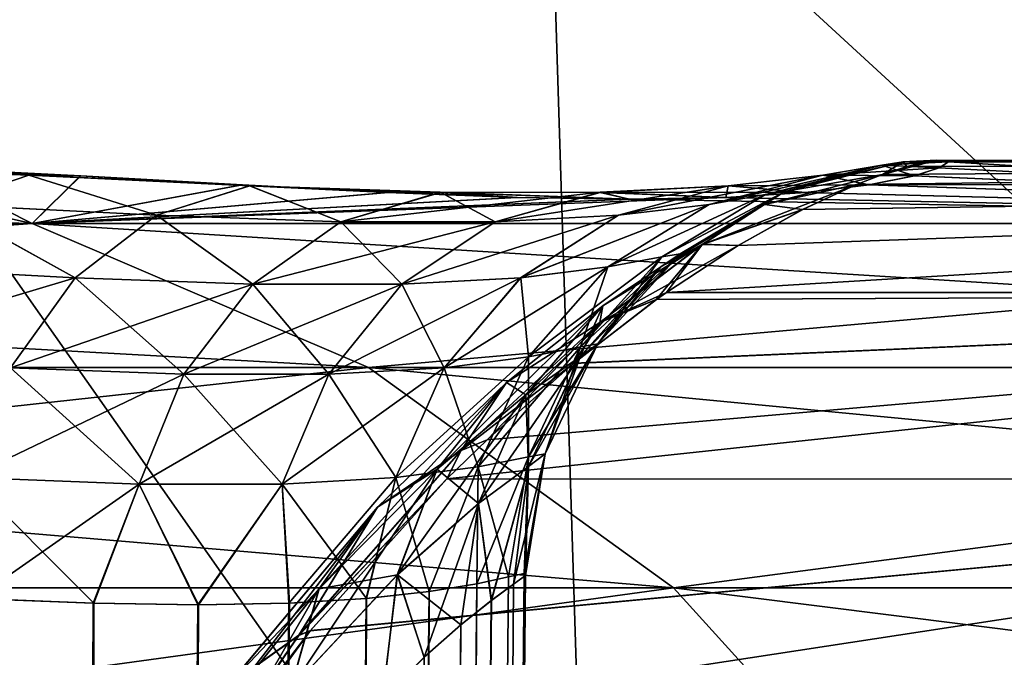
# Model space of a CAD drawing. Header units: metres. Extents: x -24 to 24, y -69 to 184.
# Tile 827 of 896: x 17.802 to 18.274, y 146.736 to 147.041. Entities that reach past the tile are written whole.
import ezdxf

# ---------------------------------------------------------------- set-up
doc = ezdxf.new("R2010")
doc.units = ezdxf.units.M
for name, color, linetype in [('611', 7, 'CONTINUOUS'), ('615', 7, 'CONTINUOUS'), ('636', 7, 'CONTINUOUS'), ('637', 7, 'CONTINUOUS'), ('642', 7, 'CONTINUOUS'), ('701', 7, 'CONTINUOUS')]:
    doc.layers.add(name, color=color, linetype=linetype)

msp = doc.modelspace()

# ---------------------------------------------------------------- linework, layer by layer
at = {"layer": '611'}
for points in [[(18.075497, 146.524362, 15.009702), (16.852308, 148.267022, 14.140765), (17.36301, 146.524362, 15.828475)], [(18.74941, 146.524362, 14.158897), (16.852308, 148.267022, 14.140765), (18.075497, 146.524362, 15.009702)], [(18.020628, 148.267022, 12.61818), (16.852308, 148.267022, 14.140765), (18.74941, 146.524362, 14.158897)], [(17.36301, 146.524362, -15.828475), (16.852308, 148.267022, -14.140765), (18.075497, 146.524362, -15.009702)], [(16.852308, 148.267022, -14.140765), (18.020628, 148.267022, -12.61818), (18.075497, 146.524362, -15.009702)], [(19.383311, 146.524362, 13.277877), (18.020628, 148.267022, 12.61818), (18.74941, 146.524362, 14.158897)], [(19.975847, 146.524362, 12.368521), (18.020628, 148.267022, 12.61818), (19.383311, 146.524362, 13.277877)], [(19.051801, 148.267022, 10.999563), (18.020628, 148.267022, 12.61818), (19.975847, 146.524362, 12.368521)], [(18.74941, 146.524362, -14.158897), (18.020628, 148.267022, -12.61818), (19.383311, 146.524362, -13.277877)], [(18.075497, 146.524362, -15.009702), (18.020628, 148.267022, -12.61818), (18.74941, 146.524362, -14.158897)], [(18.020628, 148.267022, -12.61818), (19.051801, 148.267022, -10.999563), (19.383311, 146.524362, -13.277877)]]:
    msp.add_3dface(points, dxfattribs=at)
at = {"layer": '615'}
for points in [[(17.80805, 146.943591, -11.026277), (16.622638, 146.973102, -12.412426), (16.714707, 146.943591, -12.622361)], [(17.673901, 146.973033, -10.86626), (16.622638, 146.973102, -12.412426), (17.80805, 146.943591, -11.026277)], [(16.714707, 146.943591, 12.622361), (16.622642, 146.973102, 12.41242), (17.80805, 146.943591, 11.026277)], [(16.622642, 146.973102, 12.41242), (17.673889, 146.973033, 10.866269), (17.80805, 146.943591, 11.026277)], [(17.673889, 146.973033, 10.866269), (17.755243, 146.970149, 10.814143), (17.80805, 146.943591, 11.026277)], [(17.755171, 146.970152, -10.814194), (17.673901, 146.973033, -10.86626), (17.80805, 146.943591, -11.026277)], [(18.203306, 146.962192, 9.527432), (19.060803, 146.973102, 8.189394), (18.215811, 146.967038, 9.579251)], [(18.964856, 146.961911, 7.898924), (19.060803, 146.973102, 8.189394), (18.203306, 146.962192, 9.527432)], [(18.203306, 146.962191, -9.527424), (19.060805, 146.973102, -8.189391), (18.964855, 146.961911, -7.898928)], [(18.215811, 146.967038, -9.57925), (19.060805, 146.973102, -8.189391), (18.203306, 146.962191, -9.527424)], [(18.215811, 146.967038, 9.579251), (19.060803, 146.973102, 8.189394), (18.227512, 146.970848, 9.638282)], [(18.227492, 146.970842, -9.638163), (19.060805, 146.973102, -8.189391), (18.215811, 146.967038, -9.57925)], [(18.241747, 146.973961, -9.743669), (19.060805, 146.973102, -8.189391), (18.227492, 146.970842, -9.638163)], [(18.227512, 146.970848, 9.638282), (19.060803, 146.973102, 8.189394), (18.241754, 146.973962, 9.743737)], [(18.247381, 146.973468, -9.851172), (19.060805, 146.973102, -8.189391), (18.241747, 146.973961, -9.743669)], [(18.241754, 146.973962, 9.743737), (19.060803, 146.973102, 8.189394), (18.247378, 146.973468, 9.85116)], [(18.247409, 146.973033, -9.872903), (18.242944, 146.970149, -9.96942), (18.74946, 146.943591, -9.336122)], [(18.242952, 146.970152, 9.969332), (18.247407, 146.973033, 9.872918), (18.74946, 146.943591, 9.336122)], [(19.060803, 146.973102, 8.189394), (18.247407, 146.973033, 9.872918), (18.247378, 146.973468, 9.85116)], [(18.247409, 146.973033, -9.872903), (19.060805, 146.973102, -8.189391), (18.247381, 146.973468, -9.851172)], [(18.247407, 146.973033, 9.872918), (19.060803, 146.973102, 8.189394), (18.74946, 146.943591, 9.336122)], [(19.060805, 146.973102, -8.189391), (18.247409, 146.973033, -9.872903), (18.74946, 146.943591, -9.336122)], [(17.831184, 146.96638, -10.756538), (17.755171, 146.970152, -10.814194), (17.80805, 146.943591, -11.026277)], [(17.755243, 146.970149, 10.814143), (17.831378, 146.966369, 10.756382), (17.80805, 146.943591, 11.026277)], [(17.908757, 146.96207, -10.686636), (17.831184, 146.96638, -10.756538), (17.80805, 146.943591, -11.026277)], [(17.831378, 146.966369, 10.756382), (17.908989, 146.962057, 10.686404), (17.80805, 146.943591, 11.026277)], [(18.230989, 146.966369, -10.064236), (18.209192, 146.962057, -10.166437), (18.74946, 146.943591, -9.336122)], [(18.209277, 146.96207, 10.166121), (18.231027, 146.96638, 10.063989), (18.74946, 146.943591, 9.336122)], [(18.242944, 146.970149, -9.96942), (18.230989, 146.966369, -10.064236), (18.74946, 146.943591, -9.336122)], [(18.231027, 146.96638, 10.063989), (18.242952, 146.970152, 9.969332), (18.74946, 146.943591, 9.336122)], [(17.978492, 146.958442, -10.611429), (17.908757, 146.96207, -10.686636), (17.80805, 146.943591, -11.026277)], [(17.908989, 146.962057, 10.686404), (17.978745, 146.95843, 10.611139), (17.80805, 146.943591, 11.026277)], [(18.112239, 146.910554, 9.275365), (18.964856, 146.961911, 7.898924), (18.146581, 146.93298, 9.355022)], [(18.841953, 146.910474, 7.684902), (18.964856, 146.961911, 7.898924), (18.112239, 146.910554, 9.275365)], [(18.112239, 146.910554, -9.275368), (18.964855, 146.961911, -7.898928), (18.841949, 146.910474, -7.684913)], [(18.146553, 146.932963, -9.354948), (18.964855, 146.961911, -7.898928), (18.112239, 146.910554, -9.275368)], [(18.177475, 146.950207, -9.43996), (18.964855, 146.961911, -7.898928), (18.146553, 146.932963, -9.354948)], [(18.146581, 146.93298, 9.355022), (18.964856, 146.961911, 7.898924), (18.177526, 146.950232, 9.440109)], [(18.203306, 146.962191, -9.527424), (18.964855, 146.961911, -7.898928), (18.177475, 146.950207, -9.43996)], [(18.964856, 146.961911, 7.898924), (18.203306, 146.962192, 9.527432), (18.177526, 146.950232, 9.440109)], [(18.209192, 146.962057, -10.166437), (18.178889, 146.95843, -10.264481), (18.74946, 146.943591, -9.336122)], [(18.179013, 146.958442, 10.264117), (18.209277, 146.96207, 10.166121), (18.74946, 146.943591, 9.336122)], [(18.040302, 146.956056, -10.531469), (17.978492, 146.958442, -10.611429), (17.80805, 146.943591, -11.026277)], [(17.978745, 146.95843, 10.611139), (18.040528, 146.956049, 10.531152), (17.80805, 146.943591, 11.026277)], [(18.178889, 146.95843, -10.264481), (18.140509, 146.956049, -10.35798), (18.74946, 146.943591, -9.336122)], [(18.140671, 146.956056, 10.357626), (18.179013, 146.958442, 10.264117), (18.74946, 146.943591, 9.336122)], [(17.80805, 146.943591, 11.026277), (18.140671, 146.956056, 10.357626), (18.74946, 146.943591, 9.336122)], [(18.094488, 146.955222, 10.446641), (18.140671, 146.956056, 10.357626), (17.80805, 146.943591, 11.026277)], [(18.0943, 146.955222, -10.446966), (18.040302, 146.956056, -10.531469), (17.80805, 146.943591, -11.026277)], [(18.040528, 146.956049, 10.531152), (18.094488, 146.955222, 10.446641), (17.80805, 146.943591, 11.026277)], [(18.74946, 146.943591, -9.336122), (18.0943, 146.955222, -10.446966), (17.80805, 146.943591, -11.026277)], [(18.140509, 146.956049, -10.35798), (18.0943, 146.955222, -10.446966), (18.74946, 146.943591, -9.336122)], [(17.969327, 146.874581, -11.126136), (16.714707, 146.943591, -12.622361), (16.866083, 146.874581, -12.736674)], [(17.80805, 146.943591, -11.026277), (16.714707, 146.943591, -12.622361), (17.969327, 146.874581, -11.126136)], [(16.714707, 146.943591, 12.622361), (17.80805, 146.943591, 11.026277), (16.866083, 146.874581, 12.736674)], [(16.866083, 146.874581, 12.736674), (17.80805, 146.943591, 11.026277), (17.969327, 146.874581, 11.126136)], [(18.919263, 146.874581, -9.420674), (17.80805, 146.943591, -11.026277), (17.969327, 146.874581, -11.126136)], [(18.74946, 146.943591, -9.336122), (17.80805, 146.943591, -11.026277), (18.919263, 146.874581, -9.420674)], [(17.80805, 146.943591, 11.026277), (18.74946, 146.943591, 9.336122), (17.969327, 146.874581, 11.126136)], [(17.969327, 146.874581, 11.126136), (18.74946, 146.943591, 9.336122), (18.919263, 146.874581, 9.420674)], [(18.006916, 146.82113, -9.083765), (18.841949, 146.910474, -7.684913), (18.711787, 146.820886, -7.524436)], [(18.026196, 146.839893, -9.114658), (18.841949, 146.910474, -7.684913), (18.006916, 146.82113, -9.083765)], [(18.006921, 146.821134, 9.083769), (18.841953, 146.910474, 7.684902), (18.02626, 146.839956, 9.114772)], [(18.711783, 146.820886, 7.524445), (18.841953, 146.910474, 7.684902), (18.006921, 146.821134, 9.083769)], [(18.06762, 146.876514, -9.186679), (18.841949, 146.910474, -7.684913), (18.026196, 146.839893, -9.114658)], [(18.02626, 146.839956, 9.114772), (18.841953, 146.910474, 7.684902), (18.067694, 146.876574, 9.186809)], [(18.107308, 146.907063, -9.26486), (18.841949, 146.910474, -7.684913), (18.06762, 146.876514, -9.186679)], [(18.067694, 146.876574, 9.186809), (18.841953, 146.910474, 7.684902), (18.107375, 146.907112, 9.265003)], [(18.112239, 146.910554, -9.275368), (18.841949, 146.910474, -7.684913), (18.107308, 146.907063, -9.26486)], [(18.841953, 146.910474, 7.684902), (18.112239, 146.910554, 9.275365), (18.107375, 146.907112, 9.265003)], [(18.115536, 146.768882, -11.216665), (16.866083, 146.874581, -12.736674), (17.003315, 146.768882, -12.840307)], [(17.969327, 146.874581, -11.126136), (16.866083, 146.874581, -12.736674), (18.115536, 146.768882, -11.216665)], [(16.866083, 146.874581, 12.736674), (17.969327, 146.874581, 11.126136), (17.003315, 146.768882, 12.840307)], [(17.003315, 146.768882, 12.840307), (17.969327, 146.874581, 11.126136), (18.115536, 146.768882, 11.216665)], [(19.073201, 146.768882, -9.497326), (17.969327, 146.874581, -11.126136), (18.115536, 146.768882, -11.216665)], [(18.919263, 146.874581, -9.420674), (17.969327, 146.874581, -11.126136), (19.073201, 146.768882, -9.497326)], [(17.969327, 146.874581, 11.126136), (18.919263, 146.874581, 9.420674), (18.115536, 146.768882, 11.216665)], [(18.115536, 146.768882, 11.216665), (18.919263, 146.874581, 9.420674), (19.073201, 146.768882, 9.497326)], [(17.902318, 146.697259, -8.937452), (18.711787, 146.820886, -7.524436), (18.589355, 146.696797, -7.401862)], [(17.94144, 146.74838, -8.988515), (18.711787, 146.820886, -7.524436), (17.902318, 146.697259, -8.937452)], [(17.902319, 146.697262, 8.937456), (18.711783, 146.820886, 7.524445), (17.941488, 146.748439, 8.988579)], [(18.589355, 146.696797, 7.401863), (18.711783, 146.820886, 7.524445), (17.902319, 146.697262, 8.937456)], [(18.006916, 146.82113, -9.083765), (18.711787, 146.820886, -7.524436), (17.94144, 146.74838, -8.988515)], [(18.711783, 146.820886, 7.524445), (18.006921, 146.821134, 9.083769), (17.941488, 146.748439, 8.988579)], [(17.119646, 146.632476, 12.928157), (17.003315, 146.768882, 12.840307), (18.115536, 146.768882, 11.216665)], [(18.239476, 146.632476, -11.293406), (18.115536, 146.768882, -11.216665), (17.003315, 146.768882, -12.840307)], [(17.119646, 146.632476, -12.928157), (18.239476, 146.632476, -11.293406), (17.003315, 146.768882, -12.840307)], [(18.239476, 146.632476, 11.293406), (17.119646, 146.632476, 12.928157), (18.115536, 146.768882, 11.216665)], [(18.239476, 146.632476, 11.293406), (18.115536, 146.768882, 11.216665), (19.073201, 146.768882, 9.497326)], [(19.203694, 146.632476, -9.562303), (19.073201, 146.768882, -9.497326), (18.115536, 146.768882, -11.216665)], [(18.239476, 146.632476, -11.293406), (19.203694, 146.632476, -9.562303), (18.115536, 146.768882, -11.216665)], [(19.203694, 146.632476, 9.562303), (18.239476, 146.632476, 11.293406), (19.073201, 146.768882, 9.497326)]]:
    msp.add_3dface(points, dxfattribs=at)
at = {"layer": '636'}
for points in [[(17.900898, 133.601745, -9.98756), (18.036431, 146.774159, -9.882825), (17.92916, 133.601745, -9.786322)], [(18.021217, 146.770915, -9.975843), (18.036431, 146.774159, -9.882825), (17.900898, 133.601745, -9.98756)], [(18.036431, 146.774159, -9.882825), (18.044028, 146.775824, -9.791133), (17.92916, 133.601745, -9.786322)], [(18.044028, 146.775824, -9.791133), (18.044527, 146.774936, -9.702861), (17.92916, 133.601745, -9.786322)], [(18.044527, 146.774936, -9.702861), (18.038873, 146.770774, -9.619611), (17.92916, 133.601745, -9.786322)], [(17.998386, 146.767168, -10.06804), (18.021217, 146.770915, -9.975843), (17.900898, 133.601745, -9.98756)], [(17.92916, 133.601745, -9.786322), (18.038873, 146.770774, -9.619611), (17.918486, 133.601745, -9.583393)], [(18.038873, 146.770774, -9.619611), (18.028201, 146.762932, -9.542224), (17.918486, 133.601745, -9.583393)], [(17.780881, 146.763832, -10.482318), (17.837404, 146.761574, -10.406975), (17.733207, 133.601745, -10.355541)], [(17.834765, 133.601745, -10.179637), (17.998386, 146.767168, -10.06804), (17.900898, 133.601745, -9.98756)], [(17.968236, 146.763815, -10.157952), (17.998386, 146.767168, -10.06804), (17.834765, 133.601745, -10.179637)], [(17.931198, 146.76156, -10.244597), (17.968236, 146.763815, -10.157952), (17.834765, 133.601745, -10.179637)], [(17.837404, 146.761574, -10.406975), (17.887543, 146.760761, -10.327654), (17.733207, 133.601745, -10.355541)], [(17.733207, 133.601745, -10.355541), (17.931198, 146.76156, -10.244597), (17.834765, 133.601745, -10.179637)], [(17.887543, 146.760761, -10.327654), (17.931198, 146.76156, -10.244597), (17.733207, 133.601745, -10.355541)], [(18.028201, 146.762932, -9.542224), (18.0136, 146.751242, -9.470875), (17.918486, 133.601745, -9.583393)], [(18.0136, 146.751242, -9.470875), (17.995994, 146.735654, -9.405318), (17.918486, 133.601745, -9.583393)]]:
    msp.add_3dface(points, dxfattribs=at)
at = {"layer": '637'}
for points in [[(17.918486, 133.601745, 9.583393), (18.044027, 146.775826, 9.791157), (17.92916, 133.601745, 9.786322)], [(18.044531, 146.774939, 9.702967), (18.044027, 146.775826, 9.791157), (17.918486, 133.601745, 9.583393)], [(18.038889, 146.770784, 9.619757), (18.044531, 146.774939, 9.702967), (17.918486, 133.601745, 9.583393)], [(18.044027, 146.775826, 9.791157), (18.036439, 146.77416, 9.88276), (17.92916, 133.601745, 9.786322)], [(18.036439, 146.77416, 9.88276), (18.021269, 146.770929, 9.975592), (17.92916, 133.601745, 9.786322)], [(17.92916, 133.601745, 9.786322), (18.021269, 146.770929, 9.975592), (17.900898, 133.601745, 9.987559)], [(18.021269, 146.770929, 9.975592), (17.998491, 146.767183, 10.067679), (17.900898, 133.601745, 9.987559)], [(18.028229, 146.762954, 9.542389), (18.038889, 146.770784, 9.619757), (17.918486, 133.601745, 9.583393)], [(17.83768, 146.76156, 10.406574), (17.781163, 146.763815, 10.481973), (17.733207, 133.601745, 10.355541)], [(17.900898, 133.601745, 9.987559), (17.968395, 146.763832, 10.157536), (17.834765, 133.601745, 10.179637)], [(17.968395, 146.763832, 10.157536), (17.931407, 146.761574, 10.244157), (17.834765, 133.601745, 10.179637)], [(17.998491, 146.767183, 10.067679), (17.968395, 146.763832, 10.157536), (17.900898, 133.601745, 9.987559)], [(17.834765, 133.601745, 10.179637), (17.83768, 146.76156, 10.406574), (17.733207, 133.601745, 10.355541)], [(17.931407, 146.761574, 10.244157), (17.887782, 146.760761, 10.32724), (17.834765, 133.601745, 10.179637)], [(17.887782, 146.760761, 10.32724), (17.83768, 146.76156, 10.406574), (17.834765, 133.601745, 10.179637)], [(17.869289, 133.601745, 9.386297), (18.028229, 146.762954, 9.542389), (17.918486, 133.601745, 9.583393)], [(18.013639, 146.751274, 9.471039), (18.028229, 146.762954, 9.542389), (17.869289, 133.601745, 9.386297)], [(17.996042, 146.735698, 9.405477), (18.013639, 146.751274, 9.471039), (17.869289, 133.601745, 9.386297)], [(17.976171, 146.716215, 9.345277), (17.996042, 146.735698, 9.405477), (17.869289, 133.601745, 9.386297)]]:
    msp.add_3dface(points, dxfattribs=at)
at = {"layer": '642'}
for points in [[(17.806534, 146.966629, -10.720007), (17.765158, 146.952606, -10.681135), (17.686342, 146.971505, -10.822171)], [(17.831184, 146.96638, -10.756538), (17.806534, 146.966629, -10.720007), (17.686342, 146.971505, -10.822171)], [(17.755171, 146.970152, -10.814194), (17.831184, 146.96638, -10.756538), (17.686342, 146.971505, -10.822171)], [(18.215452, 146.971506, -9.905687), (18.132704, 146.952597, -10.044554), (18.187088, 146.966625, -10.060824)], [(18.159681, 146.957472, -9.894737), (18.132704, 146.952597, -10.044554), (18.215452, 146.971506, -9.905687)], [(18.225586, 146.97305, -9.745048), (18.159681, 146.957472, -9.894737), (18.215452, 146.971506, -9.905687)], [(18.16891, 146.958865, -9.739748), (18.159681, 146.957472, -9.894737), (18.225586, 146.97305, -9.745048)], [(18.215811, 146.967038, -9.57925), (18.16891, 146.958865, -9.739748), (18.225586, 146.97305, -9.745048)], [(18.242944, 146.970149, -9.96942), (18.215452, 146.971506, -9.905687), (18.187088, 146.966625, -10.060824)], [(18.247381, 146.973468, -9.851172), (18.225586, 146.97305, -9.745048), (18.215452, 146.971506, -9.905687)], [(18.247409, 146.973033, -9.872903), (18.247381, 146.973468, -9.851172), (18.215452, 146.971506, -9.905687)], [(18.242944, 146.970149, -9.96942), (18.247409, 146.973033, -9.872903), (18.215452, 146.971506, -9.905687)], [(18.227492, 146.970842, -9.638163), (18.215811, 146.967038, -9.57925), (18.225586, 146.97305, -9.745048)], [(18.241747, 146.973961, -9.743669), (18.227492, 146.970842, -9.638163), (18.225586, 146.97305, -9.745048)], [(18.247381, 146.973468, -9.851172), (18.241747, 146.973961, -9.743669), (18.225586, 146.97305, -9.745048)], [(17.867646, 146.947475, -10.57168), (17.765158, 146.952606, -10.681135), (17.806534, 146.966629, -10.720007)], [(17.912443, 146.961553, -10.606467), (17.867646, 146.947475, -10.57168), (17.806534, 146.966629, -10.720007)], [(17.908757, 146.96207, -10.686636), (17.912443, 146.961553, -10.606467), (17.806534, 146.966629, -10.720007)], [(17.831184, 146.96638, -10.756538), (17.908757, 146.96207, -10.686636), (17.806534, 146.966629, -10.720007)], [(18.187088, 146.966625, -10.060824), (18.089166, 146.947474, -10.187997), (18.141737, 146.961556, -10.209277)], [(18.132704, 146.952597, -10.044554), (18.089166, 146.947474, -10.187997), (18.187088, 146.966625, -10.060824)], [(18.209192, 146.962057, -10.166437), (18.187088, 146.966625, -10.060824), (18.141737, 146.961556, -10.209277)], [(18.16891, 146.958865, -9.739748), (18.215811, 146.967038, -9.57925), (18.15916, 146.952596, -9.581397)], [(18.215811, 146.967038, -9.57925), (18.203306, 146.962191, -9.527424), (18.15916, 146.952596, -9.581397)], [(18.230989, 146.966369, -10.064236), (18.242944, 146.970149, -9.96942), (18.187088, 146.966625, -10.060824)], [(18.209192, 146.962057, -10.166437), (18.230989, 146.966369, -10.064236), (18.187088, 146.966625, -10.060824)], [(17.956042, 146.944347, -10.452351), (17.867646, 146.947475, -10.57168), (17.912443, 146.961553, -10.606467)], [(17.908757, 146.96207, -10.686636), (17.978492, 146.958442, -10.611429), (17.912443, 146.961553, -10.606467)], [(18.003824, 146.958473, -10.482855), (17.956042, 146.944347, -10.452351), (17.912443, 146.961553, -10.606467)], [(18.040302, 146.956056, -10.531469), (18.003824, 146.958473, -10.482855), (17.912443, 146.961553, -10.606467)], [(17.978492, 146.958442, -10.611429), (18.040302, 146.956056, -10.531469), (17.912443, 146.961553, -10.606467)], [(18.141737, 146.961556, -10.209277), (18.030039, 146.944346, -10.324183), (18.080406, 146.958474, -10.350194)], [(18.089166, 146.947474, -10.187997), (18.030039, 146.944346, -10.324183), (18.141737, 146.961556, -10.209277)], [(18.178889, 146.95843, -10.264481), (18.141737, 146.961556, -10.209277), (18.080406, 146.958474, -10.350194)], [(18.178889, 146.95843, -10.264481), (18.209192, 146.962057, -10.166437), (18.141737, 146.961556, -10.209277)], [(18.203306, 146.962191, -9.527424), (18.177475, 146.950207, -9.43996), (18.15916, 146.952596, -9.581397)], [(18.080406, 146.958474, -10.350194), (17.956042, 146.944347, -10.452351), (18.003824, 146.958473, -10.482855)], [(18.030039, 146.944346, -10.324183), (17.956042, 146.944347, -10.452351), (18.080406, 146.958474, -10.350194)], [(18.0943, 146.955222, -10.446966), (18.080406, 146.958474, -10.350194), (18.003824, 146.958473, -10.482855)], [(18.040302, 146.956056, -10.531469), (18.0943, 146.955222, -10.446966), (18.003824, 146.958473, -10.482855)], [(18.140509, 146.956049, -10.35798), (18.178889, 146.95843, -10.264481), (18.080406, 146.958474, -10.350194)], [(18.0943, 146.955222, -10.446966), (18.140509, 146.956049, -10.35798), (18.080406, 146.958474, -10.350194)], [(18.084101, 146.922703, -10.032025), (18.159681, 146.957472, -9.894737), (18.109917, 146.927568, -9.888237)], [(18.132704, 146.952597, -10.044554), (18.159681, 146.957472, -9.894737), (18.084101, 146.922703, -10.032025)], [(18.109917, 146.927568, -9.888237), (18.16891, 146.958865, -9.739748), (18.118728, 146.928955, -9.740004)], [(18.159681, 146.957472, -9.894737), (18.16891, 146.958865, -9.739748), (18.109917, 146.927568, -9.888237)], [(18.16891, 146.958865, -9.739748), (18.15916, 146.952596, -9.581397), (18.118728, 146.928955, -9.740004)], [(17.730001, 146.922712, -10.645313), (17.765158, 146.952606, -10.681135), (17.828685, 146.917576, -10.540041)], [(17.765158, 146.952606, -10.681135), (17.867646, 146.947475, -10.57168), (17.828685, 146.917576, -10.540041)], [(18.042283, 146.917575, -10.170084), (18.132704, 146.952597, -10.044554), (18.084101, 146.922703, -10.032025)], [(18.089166, 146.947474, -10.187997), (18.132704, 146.952597, -10.044554), (18.042283, 146.917575, -10.170084)], [(18.118728, 146.928955, -9.740004), (18.15916, 146.952596, -9.581397), (18.109535, 146.922758, -9.589138)], [(18.15916, 146.952596, -9.581397), (18.129533, 146.933578, -9.422519), (18.109535, 146.922758, -9.589138)], [(18.15916, 146.952596, -9.581397), (18.177475, 146.950207, -9.43996), (18.129533, 146.933578, -9.422519)], [(17.828685, 146.917576, -10.540041), (17.867646, 146.947475, -10.57168), (17.913946, 146.914438, -10.425033)], [(17.867646, 146.947475, -10.57168), (17.956042, 146.944347, -10.452351), (17.913946, 146.914438, -10.425033)], [(17.985329, 146.914437, -10.301394), (18.089166, 146.947474, -10.187997), (18.042283, 146.917575, -10.170084)], [(18.030039, 146.944346, -10.324183), (18.089166, 146.947474, -10.187997), (17.985329, 146.914437, -10.301394)], [(18.177475, 146.950207, -9.43996), (18.146553, 146.932963, -9.354948), (18.129533, 146.933578, -9.422519)], [(17.913946, 146.914438, -10.425033), (17.956042, 146.944347, -10.452351), (17.985329, 146.914437, -10.301394)], [(17.956042, 146.944347, -10.452351), (18.030039, 146.944346, -10.324183), (17.985329, 146.914437, -10.301394)], [(18.129533, 146.933578, -9.422519), (18.080235, 146.896113, -9.267478), (18.081683, 146.904046, -9.438367)], [(18.129533, 146.933578, -9.422519), (18.107308, 146.907063, -9.26486), (18.080235, 146.896113, -9.267478)], [(18.109535, 146.922758, -9.589138), (18.129533, 146.933578, -9.422519), (18.081683, 146.904046, -9.438367)], [(18.112239, 146.910554, -9.275368), (18.107308, 146.907063, -9.26486), (18.129533, 146.933578, -9.422519)], [(18.146553, 146.932963, -9.354948), (18.112239, 146.910554, -9.275368), (18.129533, 146.933578, -9.422519)], [(18.0709, 146.884443, -9.882682), (18.118728, 146.928955, -9.740004), (18.07933, 146.885821, -9.7404)], [(18.109917, 146.927568, -9.888237), (18.118728, 146.928955, -9.740004), (18.0709, 146.884443, -9.882682)], [(18.118728, 146.928955, -9.740004), (18.109535, 146.922758, -9.589138), (18.07933, 146.885821, -9.7404)], [(18.046097, 146.879592, -10.021534), (18.109917, 146.927568, -9.888237), (18.0709, 146.884443, -9.882682)], [(18.084101, 146.922703, -10.032025), (18.109917, 146.927568, -9.888237), (18.046097, 146.879592, -10.021534)], [(17.730001, 146.922712, -10.645313), (17.828685, 146.917576, -10.540041), (17.701913, 146.879601, -10.617646)], [(18.005663, 146.874455, -10.155502), (18.084101, 146.922703, -10.032025), (18.046097, 146.879592, -10.021534)], [(18.042283, 146.917575, -10.170084), (18.084101, 146.922703, -10.032025), (18.005663, 146.874455, -10.155502)], [(18.07933, 146.885821, -9.7404), (18.109535, 146.922758, -9.589138), (18.070728, 146.879726, -9.596565)], [(18.109535, 146.922758, -9.589138), (18.081683, 146.904046, -9.438367), (18.070728, 146.879726, -9.596565)], [(17.701913, 146.879601, -10.617646), (17.828685, 146.917576, -10.540041), (17.797746, 146.874456, -10.51562)], [(17.828685, 146.917576, -10.540041), (17.913946, 146.914438, -10.425033), (17.797746, 146.874456, -10.51562)], [(17.797746, 146.874456, -10.51562), (17.913946, 146.914438, -10.425033), (17.880784, 146.871304, -10.403759)], [(17.913946, 146.914438, -10.425033), (17.985329, 146.914437, -10.301394), (17.880784, 146.871304, -10.403759)], [(17.880784, 146.871304, -10.403759), (17.985329, 146.914437, -10.301394), (17.950321, 146.871304, -10.283316)], [(17.950321, 146.871304, -10.283316), (18.042283, 146.917575, -10.170084), (18.005663, 146.874455, -10.155502)], [(17.985329, 146.914437, -10.301394), (18.042283, 146.917575, -10.170084), (17.950321, 146.871304, -10.283316)], [(18.107308, 146.907063, -9.26486), (18.06762, 146.876514, -9.186679), (18.080235, 146.896113, -9.267478)], [(18.081683, 146.904046, -9.438367), (18.03556, 146.867368, -9.291783), (18.044809, 146.861451, -9.453823)], [(18.081683, 146.904046, -9.438367), (18.080235, 146.896113, -9.267478), (18.03556, 146.867368, -9.291783)], [(18.070728, 146.879726, -9.596565), (18.081683, 146.904046, -9.438367), (18.044809, 146.861451, -9.453823)], [(18.080235, 146.896113, -9.267478), (18.013772, 146.834801, -9.122355), (18.03556, 146.867368, -9.291783)], [(18.080235, 146.896113, -9.267478), (18.026196, 146.839893, -9.114658), (18.013772, 146.834801, -9.122355)], [(18.06762, 146.876514, -9.186679), (18.026196, 146.839893, -9.114658), (18.080235, 146.896113, -9.267478)], [(18.021935, 146.826942, -10.013977), (18.0709, 146.884443, -9.882682), (18.04596, 146.831776, -9.878545)], [(18.046097, 146.879592, -10.021534), (18.0709, 146.884443, -9.882682), (18.021935, 146.826942, -10.013977)], [(18.04596, 146.831776, -9.878545), (18.07933, 146.885821, -9.7404), (18.054078, 146.833142, -9.740903)], [(18.0709, 146.884443, -9.882682), (18.07933, 146.885821, -9.7404), (18.04596, 146.831776, -9.878545)], [(18.07933, 146.885821, -9.7404), (18.070728, 146.879726, -9.596565), (18.054078, 146.833142, -9.740903)], [(17.982431, 146.821795, -10.145497), (18.046097, 146.879592, -10.021534), (18.021935, 146.826942, -10.013977)], [(18.005663, 146.874455, -10.155502), (18.046097, 146.879592, -10.021534), (17.982431, 146.821795, -10.145497)], [(18.070728, 146.879726, -9.596565), (18.044809, 146.861451, -9.453823), (18.04605, 146.827171, -9.603046)], [(18.054078, 146.833142, -9.740903), (18.070728, 146.879726, -9.596565), (18.04605, 146.827171, -9.603046)], [(17.797746, 146.874456, -10.51562), (17.880784, 146.871304, -10.403759), (17.777467, 146.821797, -10.500501)], [(17.928003, 146.818627, -10.271489), (18.005663, 146.874455, -10.155502), (17.982431, 146.821795, -10.145497)], [(17.950321, 146.871304, -10.283316), (18.005663, 146.874455, -10.155502), (17.928003, 146.818627, -10.271489)], [(17.777467, 146.821797, -10.500501), (17.880784, 146.871304, -10.403759), (17.859384, 146.818628, -10.390342)], [(17.859384, 146.818628, -10.390342), (17.950321, 146.871304, -10.283316), (17.928003, 146.818627, -10.271489)], [(17.880784, 146.871304, -10.403759), (17.950321, 146.871304, -10.283316), (17.859384, 146.818628, -10.390342)], [(18.03556, 146.867368, -9.291783), (17.97365, 146.807631, -9.154989), (18.002258, 146.825903, -9.315961)], [(18.03556, 146.867368, -9.291783), (18.013772, 146.834801, -9.122355), (17.97365, 146.807631, -9.154989)], [(18.044809, 146.861451, -9.453823), (18.03556, 146.867368, -9.291783), (18.002258, 146.825903, -9.315961)], [(18.044809, 146.861451, -9.453823), (18.002258, 146.825903, -9.315961), (18.022055, 146.809429, -9.467567)], [(18.04605, 146.827171, -9.603046), (18.044809, 146.861451, -9.453823), (18.022055, 146.809429, -9.467567)], [(18.026196, 146.839893, -9.114658), (18.006916, 146.82113, -9.083765), (18.013772, 146.834801, -9.122355)], [(18.013772, 146.834801, -9.122355), (17.93595, 146.746207, -8.994127), (17.97365, 146.807631, -9.154989)], [(18.013772, 146.834801, -9.122355), (18.006916, 146.82113, -9.083765), (17.93595, 146.746207, -8.994127)], [(18.021217, 146.770915, -9.975843), (18.021935, 146.826942, -10.013977), (18.04596, 146.831776, -9.878545)], [(18.036431, 146.774159, -9.882825), (18.021217, 146.770915, -9.975843), (18.04596, 146.831776, -9.878545)], [(18.044028, 146.775824, -9.791133), (18.036431, 146.774159, -9.882825), (18.04596, 146.831776, -9.878545)], [(18.044028, 146.775824, -9.791133), (18.04596, 146.831776, -9.878545), (18.054078, 146.833142, -9.740903)], [(18.044527, 146.774936, -9.702861), (18.044028, 146.775824, -9.791133), (18.054078, 146.833142, -9.740903)], [(18.044527, 146.774936, -9.702861), (18.054078, 146.833142, -9.740903), (18.04605, 146.827171, -9.603046)], [(18.002258, 146.825903, -9.315961), (17.945616, 146.768422, -9.187999), (17.983171, 146.775255, -9.337947)], [(18.002258, 146.825903, -9.315961), (17.97365, 146.807631, -9.154989), (17.945616, 146.768422, -9.187999)], [(17.998386, 146.767168, -10.06804), (17.982431, 146.821795, -10.145497), (18.021935, 146.826942, -10.013977)], [(18.022055, 146.809429, -9.467567), (18.002258, 146.825903, -9.315961), (17.983171, 146.775255, -9.337947)], [(18.021217, 146.770915, -9.975843), (17.998386, 146.767168, -10.06804), (18.021935, 146.826942, -10.013977)], [(18.028201, 146.762932, -9.542224), (18.04605, 146.827171, -9.603046), (18.022055, 146.809429, -9.467567)], [(18.028201, 146.762932, -9.542224), (18.038873, 146.770774, -9.619611), (18.04605, 146.827171, -9.603046)], [(18.038873, 146.770774, -9.619611), (18.044527, 146.774936, -9.702861), (18.04605, 146.827171, -9.603046)], [(17.780881, 146.763832, -10.482318), (17.777467, 146.821797, -10.500501), (17.859384, 146.818628, -10.390342)], [(17.931198, 146.76156, -10.244597), (17.928003, 146.818627, -10.271489), (17.982431, 146.821795, -10.145497)], [(17.968236, 146.763815, -10.157952), (17.931198, 146.76156, -10.244597), (17.982431, 146.821795, -10.145497)], [(18.006916, 146.82113, -9.083765), (17.94144, 146.74838, -8.988515), (17.93595, 146.746207, -8.994127)], [(17.998386, 146.767168, -10.06804), (17.968236, 146.763815, -10.157952), (17.982431, 146.821795, -10.145497)], [(17.837404, 146.761574, -10.406975), (17.780881, 146.763832, -10.482318), (17.859384, 146.818628, -10.390342)], [(17.887543, 146.760761, -10.327654), (17.837404, 146.761574, -10.406975), (17.859384, 146.818628, -10.390342)], [(17.887543, 146.760761, -10.327654), (17.859384, 146.818628, -10.390342), (17.928003, 146.818627, -10.271489)], [(17.931198, 146.76156, -10.244597), (17.887543, 146.760761, -10.327654), (17.928003, 146.818627, -10.271489)], [(17.97365, 146.807631, -9.154989), (17.901413, 146.72164, -9.034334), (17.945616, 146.768422, -9.187999)], [(17.97365, 146.807631, -9.154989), (17.93595, 146.746207, -8.994127), (17.901413, 146.72164, -9.034334)], [(18.0136, 146.751242, -9.470875), (18.022055, 146.809429, -9.467567), (17.983171, 146.775255, -9.337947)], [(18.0136, 146.751242, -9.470875), (18.028201, 146.762932, -9.542224), (18.022055, 146.809429, -9.467567)], [(17.983171, 146.775255, -9.337947), (17.945616, 146.768422, -9.187999), (17.932061, 146.720518, -9.218567)], [(17.976119, 146.716161, -9.345133), (17.983171, 146.775255, -9.337947), (17.932061, 146.720518, -9.218567)], [(17.976119, 146.716161, -9.345133), (17.995994, 146.735654, -9.405318), (17.983171, 146.775255, -9.337947)], [(17.995994, 146.735654, -9.405318), (18.0136, 146.751242, -9.470875), (17.983171, 146.775255, -9.337947)], [(17.945616, 146.768422, -9.187999), (17.87996, 146.686159, -9.075489), (17.932061, 146.720518, -9.218567)], [(17.945616, 146.768422, -9.187999), (17.901413, 146.72164, -9.034334), (17.87996, 146.686159, -9.075489)], [(17.93595, 146.746207, -8.994127), (17.855514, 146.630452, -8.888627), (17.901413, 146.72164, -9.034334)], [(17.93595, 146.746207, -8.994127), (17.859305, 146.632812, -8.885419), (17.855514, 146.630452, -8.888627)], [(17.902318, 146.697259, -8.937452), (17.859305, 146.632812, -8.885419), (17.93595, 146.746207, -8.994127)], [(17.94144, 146.74838, -8.988515), (17.902318, 146.697259, -8.937452), (17.93595, 146.746207, -8.994127)]]:
    msp.add_3dface(points, dxfattribs=at)
at = {"layer": '701'}
for points in [[(17.686303, 146.971506, 10.822201), (17.765191, 146.952597, 10.681106), (17.806473, 146.966625, 10.720068)], [(17.755243, 146.970149, 10.814143), (17.686303, 146.971506, 10.822201), (17.806473, 146.966625, 10.720068)], [(18.187066, 146.966629, 10.060907), (18.132713, 146.952606, 10.044511), (18.215445, 146.971505, 9.905736)], [(18.132713, 146.952606, 10.044511), (18.15969, 146.957475, 9.894655), (18.215445, 146.971505, 9.905736)], [(18.215445, 146.971505, 9.905736), (18.15969, 146.957475, 9.894655), (18.225587, 146.973047, 9.745073)], [(18.15969, 146.957475, 9.894655), (18.16891, 146.958862, 9.739639), (18.225587, 146.973047, 9.745073)], [(18.16891, 146.958862, 9.739639), (18.215811, 146.967038, 9.579251), (18.225587, 146.973047, 9.745073)], [(18.231027, 146.96638, 10.063989), (18.187066, 146.966629, 10.060907), (18.215445, 146.971505, 9.905736)], [(18.247407, 146.973033, 9.872918), (18.215445, 146.971505, 9.905736), (18.225587, 146.973047, 9.745073)], [(18.247407, 146.973033, 9.872918), (18.242952, 146.970152, 9.969332), (18.215445, 146.971505, 9.905736)], [(18.242952, 146.970152, 9.969332), (18.231027, 146.96638, 10.063989), (18.215445, 146.971505, 9.905736)], [(18.215811, 146.967038, 9.579251), (18.241754, 146.973962, 9.743737), (18.225587, 146.973047, 9.745073)], [(18.215811, 146.967038, 9.579251), (18.227512, 146.970848, 9.638282), (18.241754, 146.973962, 9.743737)], [(18.241754, 146.973962, 9.743737), (18.247378, 146.973468, 9.85116), (18.225587, 146.973047, 9.745073)], [(18.247378, 146.973468, 9.85116), (18.247407, 146.973033, 9.872918), (18.225587, 146.973047, 9.745073)], [(17.831378, 146.966369, 10.756382), (17.755243, 146.970149, 10.814143), (17.806473, 146.966625, 10.720068)], [(17.765191, 146.952597, 10.681106), (17.867648, 146.947474, 10.571679), (17.806473, 146.966625, 10.720068)], [(17.806473, 146.966625, 10.720068), (17.867648, 146.947474, 10.571679), (17.912362, 146.961556, 10.606566)], [(17.908989, 146.962057, 10.686404), (17.806473, 146.966625, 10.720068), (17.912362, 146.961556, 10.606566)], [(17.908989, 146.962057, 10.686404), (17.831378, 146.966369, 10.756382), (17.806473, 146.966625, 10.720068)], [(18.141691, 146.961553, 10.209397), (18.089166, 146.947475, 10.187996), (18.187066, 146.966629, 10.060907)], [(18.089166, 146.947475, 10.187996), (18.132713, 146.952606, 10.044511), (18.187066, 146.966629, 10.060907)], [(18.209277, 146.96207, 10.166121), (18.141691, 146.961553, 10.209397), (18.187066, 146.966629, 10.060907)], [(18.159146, 146.952585, 9.58127), (18.215811, 146.967038, 9.579251), (18.16891, 146.958862, 9.739639)], [(18.203306, 146.962192, 9.527432), (18.215811, 146.967038, 9.579251), (18.159146, 146.952585, 9.58127)], [(18.231027, 146.96638, 10.063989), (18.209277, 146.96207, 10.166121), (18.187066, 146.966629, 10.060907)], [(17.867648, 146.947474, 10.571679), (17.956024, 146.944346, 10.45238), (17.912362, 146.961556, 10.606566)], [(17.978745, 146.95843, 10.611139), (17.908989, 146.962057, 10.686404), (17.912362, 146.961556, 10.606566)], [(17.912362, 146.961556, 10.606566), (17.956024, 146.944346, 10.45238), (18.003734, 146.958474, 10.482993)], [(17.978745, 146.95843, 10.611139), (17.912362, 146.961556, 10.606566), (18.003734, 146.958474, 10.482993)], [(18.080331, 146.958473, 10.350341), (18.030023, 146.944347, 10.324213), (18.141691, 146.961553, 10.209397)], [(18.030023, 146.944347, 10.324213), (18.089166, 146.947475, 10.187996), (18.141691, 146.961553, 10.209397)], [(18.140671, 146.956056, 10.357626), (18.080331, 146.958473, 10.350341), (18.141691, 146.961553, 10.209397)], [(18.129499, 146.933554, 9.42238), (18.203306, 146.962192, 9.527432), (18.159146, 146.952585, 9.58127)], [(18.177526, 146.950232, 9.440109), (18.203306, 146.962192, 9.527432), (18.129499, 146.933554, 9.42238)], [(18.179013, 146.958442, 10.264117), (18.140671, 146.956056, 10.357626), (18.141691, 146.961553, 10.209397)], [(18.209277, 146.96207, 10.166121), (18.179013, 146.958442, 10.264117), (18.141691, 146.961553, 10.209397)], [(17.956024, 146.944346, 10.45238), (18.030023, 146.944347, 10.324213), (18.003734, 146.958474, 10.482993)], [(18.040528, 146.956049, 10.531152), (17.978745, 146.95843, 10.611139), (18.003734, 146.958474, 10.482993)], [(18.003734, 146.958474, 10.482993), (18.030023, 146.944347, 10.324213), (18.080331, 146.958473, 10.350341)], [(18.094488, 146.955222, 10.446641), (18.003734, 146.958474, 10.482993), (18.080331, 146.958473, 10.350341)], [(18.094488, 146.955222, 10.446641), (18.040528, 146.956049, 10.531152), (18.003734, 146.958474, 10.482993)], [(18.140671, 146.956056, 10.357626), (18.094488, 146.955222, 10.446641), (18.080331, 146.958473, 10.350341)], [(18.109927, 146.927572, 9.888149), (18.15969, 146.957475, 9.894655), (18.084112, 146.922712, 10.031975)], [(18.15969, 146.957475, 9.894655), (18.132713, 146.952606, 10.044511), (18.084112, 146.922712, 10.031975)], [(18.118728, 146.928952, 9.739891), (18.16891, 146.958862, 9.739639), (18.109927, 146.927572, 9.888149)], [(18.16891, 146.958862, 9.739639), (18.15969, 146.957475, 9.894655), (18.109927, 146.927572, 9.888149)], [(18.159146, 146.952585, 9.58127), (18.16891, 146.958862, 9.739639), (18.118728, 146.928952, 9.739891)], [(17.828693, 146.917575, 10.540034), (17.765191, 146.952597, 10.681106), (17.730039, 146.922703, 10.645279)], [(17.867648, 146.947474, 10.571679), (17.765191, 146.952597, 10.681106), (17.828693, 146.917575, 10.540034)], [(18.084112, 146.922712, 10.031975), (18.132713, 146.952606, 10.044511), (18.042286, 146.917576, 10.170074)], [(18.132713, 146.952606, 10.044511), (18.089166, 146.947475, 10.187996), (18.042286, 146.917576, 10.170074)], [(18.10952, 146.922746, 9.589007), (18.159146, 146.952585, 9.58127), (18.118728, 146.928952, 9.739891)], [(18.129499, 146.933554, 9.42238), (18.159146, 146.952585, 9.58127), (18.10952, 146.922746, 9.589007)], [(17.913934, 146.914437, 10.425054), (17.867648, 146.947474, 10.571679), (17.828693, 146.917575, 10.540034)], [(17.956024, 146.944346, 10.45238), (17.867648, 146.947474, 10.571679), (17.913934, 146.914437, 10.425054)], [(18.042286, 146.917576, 10.170074), (18.089166, 146.947475, 10.187996), (17.985317, 146.914438, 10.301416)], [(18.089166, 146.947475, 10.187996), (18.030023, 146.944347, 10.324213), (17.985317, 146.914438, 10.301416)], [(18.146581, 146.93298, 9.355022), (18.177526, 146.950232, 9.440109), (18.129499, 146.933554, 9.42238)], [(17.985317, 146.914438, 10.301416), (18.030023, 146.944347, 10.324213), (17.913934, 146.914437, 10.425054)], [(18.030023, 146.944347, 10.324213), (17.956024, 146.944346, 10.45238), (17.913934, 146.914437, 10.425054)], [(18.080181, 146.896067, 9.267339), (18.129499, 146.933554, 9.42238), (18.08165, 146.90402, 9.438226)], [(18.080181, 146.896067, 9.267339), (18.146581, 146.93298, 9.355022), (18.129499, 146.933554, 9.42238)], [(18.08165, 146.90402, 9.438226), (18.129499, 146.933554, 9.42238), (18.10952, 146.922746, 9.589007)], [(18.070714, 146.879714, 9.596438), (18.118728, 146.928952, 9.739891), (18.07933, 146.885818, 9.740288)], [(18.10952, 146.922746, 9.589007), (18.118728, 146.928952, 9.739891), (18.070714, 146.879714, 9.596438)], [(18.118728, 146.928952, 9.739891), (18.109927, 146.927572, 9.888149), (18.07933, 146.885818, 9.740288)], [(18.112239, 146.910554, 9.275365), (18.146581, 146.93298, 9.355022), (18.080181, 146.896067, 9.267339)], [(18.07933, 146.885818, 9.740288), (18.109927, 146.927572, 9.888149), (18.07091, 146.884446, 9.882594)], [(18.109927, 146.927572, 9.888149), (18.084112, 146.922712, 10.031975), (18.07091, 146.884446, 9.882594)], [(17.828693, 146.917575, 10.540034), (17.730039, 146.922703, 10.645279), (17.797755, 146.874455, 10.515611)], [(18.084112, 146.922712, 10.031975), (18.042286, 146.917576, 10.170074), (18.046108, 146.879601, 10.021483)], [(18.044777, 146.861425, 9.453687), (18.10952, 146.922746, 9.589007), (18.070714, 146.879714, 9.596438)], [(18.08165, 146.90402, 9.438226), (18.10952, 146.922746, 9.589007), (18.044777, 146.861425, 9.453687)], [(18.07091, 146.884446, 9.882594), (18.084112, 146.922712, 10.031975), (18.046108, 146.879601, 10.021483)], [(17.880773, 146.871304, 10.403776), (17.828693, 146.917575, 10.540034), (17.797755, 146.874455, 10.515611)], [(17.913934, 146.914437, 10.425054), (17.828693, 146.917575, 10.540034), (17.880773, 146.871304, 10.403776)], [(17.950311, 146.871304, 10.283334), (17.913934, 146.914437, 10.425054), (17.880773, 146.871304, 10.403776)], [(17.985317, 146.914438, 10.301416), (17.913934, 146.914437, 10.425054), (17.950311, 146.871304, 10.283334)], [(18.005667, 146.874456, 10.15549), (17.985317, 146.914438, 10.301416), (17.950311, 146.871304, 10.283334)], [(18.042286, 146.917576, 10.170074), (17.985317, 146.914438, 10.301416), (18.005667, 146.874456, 10.15549)], [(18.046108, 146.879601, 10.021483), (18.042286, 146.917576, 10.170074), (18.005667, 146.874456, 10.15549)], [(18.107375, 146.907112, 9.265003), (18.112239, 146.910554, 9.275365), (18.080181, 146.896067, 9.267339)], [(18.067694, 146.876574, 9.186809), (18.107375, 146.907112, 9.265003), (18.080181, 146.896067, 9.267339)], [(18.002208, 146.825856, 9.315827), (18.08165, 146.90402, 9.438226), (18.044777, 146.861425, 9.453687)], [(18.035506, 146.867321, 9.291644), (18.08165, 146.90402, 9.438226), (18.002208, 146.825856, 9.315827)], [(18.035506, 146.867321, 9.291644), (18.080181, 146.896067, 9.267339), (18.08165, 146.90402, 9.438226)], [(18.013704, 146.834728, 9.122232), (18.080181, 146.896067, 9.267339), (18.035506, 146.867321, 9.291644)], [(18.013704, 146.834728, 9.122232), (18.067694, 146.876574, 9.186809), (18.080181, 146.896067, 9.267339)], [(18.054078, 146.83314, 9.740798), (18.07091, 146.884446, 9.882594), (18.045968, 146.831779, 9.878463)], [(18.07091, 146.884446, 9.882594), (18.046108, 146.879601, 10.021483), (18.045968, 146.831779, 9.878463)], [(18.046037, 146.827161, 9.602928), (18.07933, 146.885818, 9.740288), (18.054078, 146.83314, 9.740798)], [(18.070714, 146.879714, 9.596438), (18.07933, 146.885818, 9.740288), (18.046037, 146.827161, 9.602928)], [(18.07933, 146.885818, 9.740288), (18.07091, 146.884446, 9.882594), (18.054078, 146.83314, 9.740798)], [(18.046108, 146.879601, 10.021483), (18.005667, 146.874456, 10.15549), (18.021945, 146.82695, 10.013931)], [(18.02626, 146.839956, 9.114772), (18.067694, 146.876574, 9.186809), (18.013704, 146.834728, 9.122232)], [(18.045968, 146.831779, 9.878463), (18.046108, 146.879601, 10.021483), (18.021945, 146.82695, 10.013931)], [(18.022026, 146.809405, 9.467441), (18.070714, 146.879714, 9.596438), (18.046037, 146.827161, 9.602928)], [(18.044777, 146.861425, 9.453687), (18.070714, 146.879714, 9.596438), (18.022026, 146.809405, 9.467441)], [(17.859372, 146.818627, 10.390362), (17.797755, 146.874455, 10.515611), (17.777474, 146.821795, 10.500494)], [(17.880773, 146.871304, 10.403776), (17.797755, 146.874455, 10.515611), (17.859372, 146.818627, 10.390362)], [(18.005667, 146.874456, 10.15549), (17.950311, 146.871304, 10.283334), (17.982434, 146.821797, 10.145488)], [(18.021945, 146.82695, 10.013931), (18.005667, 146.874456, 10.15549), (17.982434, 146.821797, 10.145488)], [(17.927992, 146.818628, 10.27151), (17.880773, 146.871304, 10.403776), (17.859372, 146.818627, 10.390362)], [(17.950311, 146.871304, 10.283334), (17.880773, 146.871304, 10.403776), (17.927992, 146.818628, 10.27151)], [(17.982434, 146.821797, 10.145488), (17.950311, 146.871304, 10.283334), (17.927992, 146.818628, 10.27151)], [(17.945553, 146.768349, 9.18788), (18.035506, 146.867321, 9.291644), (18.002208, 146.825856, 9.315827)], [(17.973583, 146.807556, 9.154865), (18.035506, 146.867321, 9.291644), (17.945553, 146.768349, 9.18788)], [(17.973583, 146.807556, 9.154865), (18.013704, 146.834728, 9.122232), (18.035506, 146.867321, 9.291644)], [(17.983127, 146.775211, 9.337825), (18.044777, 146.861425, 9.453687), (18.022026, 146.809405, 9.467441)], [(18.002208, 146.825856, 9.315827), (18.044777, 146.861425, 9.453687), (17.983127, 146.775211, 9.337825)], [(18.006921, 146.821134, 9.083769), (18.02626, 146.839956, 9.114772), (18.013704, 146.834728, 9.122232)], [(17.935882, 146.74612, 8.99403), (18.013704, 146.834728, 9.122232), (17.973583, 146.807556, 9.154865)], [(17.935882, 146.74612, 8.99403), (18.006921, 146.821134, 9.083769), (18.013704, 146.834728, 9.122232)], [(18.036439, 146.77416, 9.88276), (18.045968, 146.831779, 9.878463), (18.021945, 146.82695, 10.013931)], [(18.036439, 146.77416, 9.88276), (18.044027, 146.775826, 9.791157), (18.045968, 146.831779, 9.878463)], [(18.038889, 146.770784, 9.619757), (18.046037, 146.827161, 9.602928), (18.054078, 146.83314, 9.740798)], [(18.044531, 146.774939, 9.702967), (18.038889, 146.770784, 9.619757), (18.054078, 146.83314, 9.740798)], [(18.044027, 146.775826, 9.791157), (18.054078, 146.83314, 9.740798), (18.045968, 146.831779, 9.878463)], [(18.044027, 146.775826, 9.791157), (18.044531, 146.774939, 9.702967), (18.054078, 146.83314, 9.740798)], [(17.932006, 146.720451, 9.218459), (18.002208, 146.825856, 9.315827), (17.983127, 146.775211, 9.337825)], [(17.945553, 146.768349, 9.18788), (18.002208, 146.825856, 9.315827), (17.932006, 146.720451, 9.218459)], [(17.998491, 146.767183, 10.067679), (18.021945, 146.82695, 10.013931), (17.982434, 146.821797, 10.145488)], [(17.998491, 146.767183, 10.067679), (18.021269, 146.770929, 9.975592), (18.021945, 146.82695, 10.013931)], [(18.021269, 146.770929, 9.975592), (18.036439, 146.77416, 9.88276), (18.021945, 146.82695, 10.013931)], [(18.028229, 146.762954, 9.542389), (18.022026, 146.809405, 9.467441), (18.046037, 146.827161, 9.602928)], [(18.038889, 146.770784, 9.619757), (18.028229, 146.762954, 9.542389), (18.046037, 146.827161, 9.602928)], [(17.83768, 146.76156, 10.406574), (17.859372, 146.818627, 10.390362), (17.777474, 146.821795, 10.500494)], [(17.781163, 146.763815, 10.481973), (17.83768, 146.76156, 10.406574), (17.777474, 146.821795, 10.500494)], [(17.968395, 146.763832, 10.157536), (17.982434, 146.821797, 10.145488), (17.927992, 146.818628, 10.27151)], [(17.941488, 146.748439, 8.988579), (18.006921, 146.821134, 9.083769), (17.935882, 146.74612, 8.99403)], [(17.968395, 146.763832, 10.157536), (17.998491, 146.767183, 10.067679), (17.982434, 146.821797, 10.145488)], [(17.83768, 146.76156, 10.406574), (17.887782, 146.760761, 10.32724), (17.859372, 146.818627, 10.390362)], [(17.887782, 146.760761, 10.32724), (17.927992, 146.818628, 10.27151), (17.859372, 146.818627, 10.390362)], [(17.887782, 146.760761, 10.32724), (17.931407, 146.761574, 10.244157), (17.927992, 146.818628, 10.27151)], [(17.931407, 146.761574, 10.244157), (17.968395, 146.763832, 10.157536), (17.927992, 146.818628, 10.27151)], [(17.879897, 146.686071, 9.075395), (17.973583, 146.807556, 9.154865), (17.945553, 146.768349, 9.18788)], [(17.901346, 146.72155, 9.034235), (17.973583, 146.807556, 9.154865), (17.879897, 146.686071, 9.075395)], [(17.901346, 146.72155, 9.034235), (17.935882, 146.74612, 8.99403), (17.973583, 146.807556, 9.154865)], [(17.996042, 146.735698, 9.405477), (17.983127, 146.775211, 9.337825), (18.022026, 146.809405, 9.467441)], [(18.013639, 146.751274, 9.471039), (17.996042, 146.735698, 9.405477), (18.022026, 146.809405, 9.467441)], [(18.028229, 146.762954, 9.542389), (18.013639, 146.751274, 9.471039), (18.022026, 146.809405, 9.467441)], [(17.976171, 146.716215, 9.345277), (17.932006, 146.720451, 9.218459), (17.983127, 146.775211, 9.337825)], [(17.996042, 146.735698, 9.405477), (17.976171, 146.716215, 9.345277), (17.983127, 146.775211, 9.337825)], [(17.873366, 146.642711, 9.113997), (17.945553, 146.768349, 9.18788), (17.932006, 146.720451, 9.218459)], [(17.879897, 146.686071, 9.075395), (17.945553, 146.768349, 9.18788), (17.873366, 146.642711, 9.113997)], [(17.855455, 146.630363, 8.888558), (17.941488, 146.748439, 8.988579), (17.935882, 146.74612, 8.99403)], [(17.902319, 146.697262, 8.937456), (17.941488, 146.748439, 8.988579), (17.855455, 146.630363, 8.888558)], [(17.855455, 146.630363, 8.888558), (17.935882, 146.74612, 8.99403), (17.901346, 146.72155, 9.034235)]]:
    msp.add_3dface(points, dxfattribs=at)

doc.saveas('drawing.dxf')
